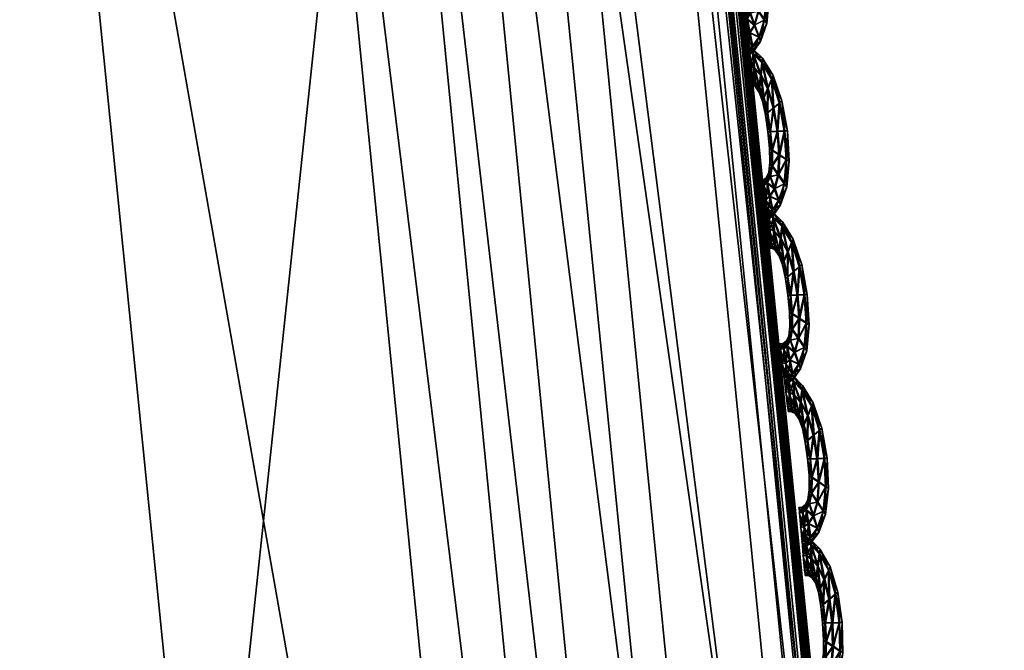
# Model space of a CAD drawing. Extents: x -7.4 to 7.4, y -11.5 to 9.8.
# Tile 386 of 469: x 7.078 to 7.428, y 1.822 to 2.046. Entities that reach past the tile are written whole.
import ezdxf

# ---------------------------------------------------------------- set-up
doc = ezdxf.new("R2010")
doc.units = 0
doc.header["$MEASUREMENT"] = 0
for name, color, linetype in [('A-FURN-3-ST', 150, 'Continuous'), ('A-FURN-3-ST-SEAM', 130, 'Continuous'), ('A-FURN-3-ST-SI', 160, 'Continuous')]:
    doc.layers.add(name, color=color, linetype=linetype)

msp = doc.modelspace()

# ---------------------------------------------------------------- meshes
at = {"layer": 'A-FURN-3-ST'}
mesh = msp.add_polyface(dxfattribs=at)
corners = [(6.79807, 4.56379, 17.6574), (7.0794, 3.58857, 17.67801), (7.07785, 3.58804, 17.67147), (7.28822, 2.48213, 17.70076), (7.2866, 2.48172, 17.69421), (7.08193, 3.58948, 17.68916), (7.29095, 2.48279, 17.71179), (6.8004, 4.56486, 17.66862), (7.41549, 1.23692, 17.70604), (7.29095, 2.48279, 17.68338), (7.28822, 2.48213, 17.68847), (7.41268, 1.23647, 17.71114), (7.33104, 1.22143, 17.75876), (7.20927, 2.45827, 17.73616), (7.18842, 2.45016, 17.75415), (6.9847, 3.54613, 17.73145), (6.95502, 3.52409, 17.82101), (7.15953, 2.43355, 17.84258), (7.00496, 3.55693, 17.71331), (7.24331, 2.4687, 17.73947), (7.03709, 3.57077, 17.71688), (6.72973, 4.52527, 17.69243), (6.75933, 4.54208, 17.69627), (7.06796, 3.58363, 17.71852), (7.27612, 2.47838, 17.74092), (7.36618, 1.22802, 17.76191), (7.40014, 1.23412, 17.7632), (6.79807, 4.56375, 17.64512), (7.0794, 3.58857, 17.66573), (7.08193, 3.58948, 17.66063), (6.79668, 4.56309, 17.65086), (7.4147, 1.23672, 17.75115), (7.29016, 2.4825, 17.72878), (7.41549, 1.23692, 17.73434), (7.08122, 3.58911, 17.70631), (6.78762, 4.55773, 17.69813), (6.79973, 4.56441, 17.68592), (7.41098, 1.23622, 17.71684), (7.41268, 1.23647, 17.72338), (6.86558, 3.4803, 18.00832), (7.07097, 2.40055, 18.02776)]
mesh.append_faces([[corners[k] for k in face] for face in [(0, 1, 2), (1, 3, 4), (4, 2, 1), (5, 6, 3), (3, 1, 5), (7, 5, 1), (8, 9, 10), (11, 10, 4), (12, 13, 14), (14, 15, 16), (16, 17, 14), (13, 18, 15), (15, 14, 13), (19, 20, 18), (18, 13, 19), (21, 18, 20), (22, 20, 23), (24, 23, 20), (20, 19, 24), (25, 19, 13), (26, 24, 19), (27, 28, 29), (28, 10, 9), (9, 29, 28), (2, 4, 10), (10, 28, 2), (30, 2, 28), (31, 32, 24), (33, 6, 32), (32, 34, 23), (23, 24, 32), (35, 23, 34), (36, 34, 5), (6, 5, 34), (34, 32, 6), (37, 4, 3), (38, 3, 6), (39, 40, 17), (17, 16, 39)]])
mesh = msp.add_polyface(dxfattribs=at)
corners = [(7.28822, 2.48213, 17.68847), (7.41268, 1.23647, 17.71114), (7.41549, 1.23692, 17.70604), (7.42329, -0.11335, 17.72247), (7.4261, -0.11318, 17.71734), (7.41098, 1.23622, 17.71684), (7.42159, -0.11343, 17.72818), (7.2866, 2.48172, 17.69421), (7.32012, -0.12072, 17.78766), (7.30979, 1.21632, 17.77656), (7.28138, 1.20586, 17.86388), (7.29174, -0.12455, 17.87437), (7.18842, 2.45016, 17.75415), (7.15953, 2.43355, 17.84258), (7.33104, 1.22143, 17.75876), (7.34141, -0.11883, 17.76993), (7.37663, -0.11644, 17.77306), (7.36618, 1.22802, 17.76191), (7.20927, 2.45827, 17.73616), (7.24331, 2.4687, 17.73947), (7.40014, 1.23412, 17.7632), (7.41066, -0.11417, 17.77427), (7.4253, -0.11322, 17.76233), (7.4147, 1.23672, 17.75115), (7.27612, 2.47838, 17.74092), (7.29016, 2.4825, 17.72878), (7.41549, 1.23692, 17.73434), (7.4261, -0.11318, 17.74563), (7.28822, 2.48213, 17.70076), (7.41268, 1.23647, 17.72338), (7.42329, -0.11335, 17.73472), (7.29095, 2.48279, 17.71179), (6.90353, 1.16466, 18.23564), (6.9137, -0.13967, 18.24374), (7.20377, -0.13218, 18.05602), (7.19337, 1.18501, 18.0467), (7.07097, 2.40055, 18.02776)]
mesh.append_faces([[corners[k] for k in face] for face in [(0, 1, 2), (1, 3, 4), (4, 2, 1), (5, 6, 3), (3, 1, 5), (7, 5, 1), (8, 9, 10), (10, 11, 8), (9, 12, 13), (13, 10, 9), (12, 9, 14), (15, 14, 9), (9, 8, 15), (16, 17, 14), (14, 15, 16), (18, 14, 17), (19, 17, 20), (21, 20, 17), (17, 16, 21), (22, 23, 20), (20, 21, 22), (24, 20, 23), (25, 23, 26), (27, 26, 23), (23, 22, 27), (28, 29, 5), (29, 30, 6), (6, 5, 29), (26, 27, 30), (30, 29, 26), (31, 26, 29), (32, 33, 34), (34, 35, 32), (32, 35, 36), (36, 35, 10), (10, 13, 36), (35, 34, 11), (11, 10, 35)]])
mesh = msp.add_polyface(dxfattribs=at)
corners = [(7.22977, 2.47974, 1.00292), (7.35379, 1.23499, 1.00342), (7.0974, 1.23355, 0.61819), (6.97746, 2.47748, 0.61819), (7.36432, -0.11388, 1.00364), (7.10761, -0.11441, 0.61819), (7.23187, -1.52018, 1.00345), (6.97947, -1.51977, 0.61819), (6.94358, -2.93336, 1.00296), (6.70064, -2.932, 0.61819), (6.49747, -4.30695, 1.00243), (6.26973, -4.302, 0.61819), (2.26399, -2.9313, 0.55836), (2.16775, -1.51952, 0.55836), (3.0253, -1.51952, 0.55836), (3.10702, -2.9313, 0.55836), (2.93167, -0.11466, 0.55836), (2.84505, 1.23285, 0.55836), (2.08805, -0.11466, 0.55836), (2.77575, 2.47636, 0.55836), (2.02663, 1.23285, 0.55836), (2.45224, -5.39073, 0.55836), (2.3693, -4.27613, 0.55836), (3.15503, -4.27547, 0.55836), (4.17159, -2.9313, 0.55836), (5.25451, -2.9313, 0.55836), (4.97271, -4.28639, 0.55836), (4.06343, -4.27934, 0.55836), (3.87811, -5.41615, 0.55836), (4.60186, -5.47272, 0.55836), (6.4913, -0.11462, 0.56582), (6.37871, -1.51956, 0.56582), (5.48815, -0.11466, 0.55836), (5.42456, -1.51952, 0.55836), (6.12967, -2.93138, 0.56582), (6.47938, 1.23293, 0.56582), (6.36909, 2.47649, 0.56582), (5.45958, 1.23285, 0.55836), (5.36104, 2.47636, 0.55836), (5.74344, -4.29463, 0.56582), (4.17689, -0.11466, 0.55836), (4.20372, -1.51956, 0.55836), (4.11143, 1.23285, 0.55836), (4.02429, 2.47636, 0.55836)]
mesh.append_faces([[corners[k] for k in face] for face in [(0, 1, 2), (2, 3, 0), (4, 5, 2), (2, 1, 4), (6, 7, 5), (5, 4, 6), (8, 9, 7), (7, 6, 8), (10, 11, 9), (9, 8, 10), (24, 25, 26), (26, 27, 24), (27, 26, 29), (30, 5, 7), (7, 31, 30), (32, 30, 31), (31, 33, 32), (33, 31, 34), (34, 25, 33), (31, 7, 9), (9, 34, 31), (3, 2, 35), (35, 36, 3), (36, 35, 37), (37, 38, 36), (35, 30, 32), (32, 37, 35), (2, 5, 30), (30, 35, 2), (34, 9, 11), (11, 39, 34), (25, 34, 39), (39, 26, 25), (40, 32, 33), (33, 41, 40), (41, 33, 25), (25, 24, 41), (38, 37, 42), (42, 43, 38), (37, 32, 40), (40, 42, 37)]])
mesh.append_faces([[corners[k] for k in face] for face in [(12, 13, 14), (14, 15, 12), (16, 14, 13), (17, 16, 18), (19, 17, 20), (21, 22, 23), (22, 12, 15), (15, 23, 22), (27, 23, 15), (14, 16, 40), (15, 14, 41), (17, 19, 43), (16, 17, 42)]], dxfattribs={"vtx0": -1, "vtx1": -1, "vtx2": -1})
mesh.append_faces([[corners[k] for k in face] for face in [(15, 24, 27), (23, 27, 28)]], dxfattribs={"vtx0": -1, "vtx2": -1})
mesh.append_faces([[corners[k] for k in face] for face in [(40, 41, 14), (41, 24, 15), (43, 42, 17), (42, 40, 16)]], dxfattribs={"vtx1": -1, "vtx2": -1})
at = {"layer": 'A-FURN-3-ST-SEAM'}
mesh = msp.add_polyface(dxfattribs=at)
corners = [(7.33789, 2.08294, 17.70544), (7.34066, 2.07449, 17.70566), (7.33848, 2.07263, 17.70696), (7.33991, 2.06436, 17.70711), (7.34157, 2.07523, 17.70228), (7.33646, 2.0796, 17.7068), (7.33741, 2.06423, 17.70585), (7.34248, 2.06448, 17.70585), (7.34351, 2.06456, 17.70251), (7.33852, 2.08421, 17.70205), (7.33445, 2.08866, 17.70528), (7.33642, 2.07074, 17.70574), (7.33801, 2.05772, 17.70597), (7.34054, 2.05603, 17.70726), (7.34267, 2.06452, 17.69912), (7.34085, 2.07453, 17.69893), (7.33393, 2.08434, 17.70665), (7.33512, 2.07626, 17.70559), (7.33654, 2.06423, 17.70247), (7.33575, 2.07008, 17.70235), (7.34311, 2.05439, 17.70604), (7.34418, 2.05381, 17.70269), (7.34335, 2.05446, 17.69931), (7.33809, 2.08298, 17.6987), (7.33476, 2.09031, 17.70186), (7.33136, 2.0918, 17.70513), (7.33468, 2.07503, 17.70228), (7.33717, 2.05834, 17.70258), (7.33809, 2.05212, 17.70604), (7.34023, 2.04894, 17.70737), (7.34082, 2.05611, 17.69802), (7.34018, 2.0644, 17.69787), (7.3388, 2.07268, 17.69767), (7.33155, 2.08693, 17.70657), (7.33349, 2.08001, 17.70551), (7.33342, 2.0784, 17.7022), (7.33662, 2.07078, 17.69897), (7.33761, 2.06427, 17.69912), (7.33532, 2.0763, 17.69885), (7.34244, 2.04578, 17.70616), (7.34339, 2.04462, 17.70285), (7.34264, 2.04585, 17.69942), (7.3405, 2.04903, 17.69809), (7.33674, 2.07964, 17.69752), (7.33468, 2.08871, 17.69855), (7.33136, 2.09365, 17.70174), (7.32934, 2.09295, 17.70509), (7.33369, 2.08005, 17.69878), (7.33824, 2.05776, 17.69923), (7.33733, 2.05335, 17.70266), (7.33737, 2.04829, 17.70608), (7.33888, 2.04404, 17.70745), (7.33828, 2.0522, 17.69931), (7.32922, 2.09488, 17.70167), (7.3299, 2.08788, 17.7065), (7.33187, 2.08207, 17.70544), (7.33207, 2.08026, 17.70212), (7.33207, 2.08212, 17.6987), (7.33425, 2.08438, 17.69741), (7.34046, 2.0398, 17.70623), (7.34113, 2.03823, 17.70292), (7.34066, 2.03988, 17.6995), (7.33915, 2.04413, 17.69817), (7.33761, 2.04833, 17.69935), (7.33155, 2.09184, 17.6984), (7.32958, 2.09299, 17.69836), (7.32795, 2.09501, 17.70167), (7.32808, 2.09307, 17.70509), (7.33187, 2.08698, 17.6973), (7.3369, 2.04989, 17.70269), (7.3363, 2.0461, 17.70612), (7.33717, 2.04124, 17.70745), (7.32827, 2.09307, 17.69836), (7.32867, 2.08796, 17.7065), (7.33052, 2.08282, 17.70539), (7.33085, 2.08092, 17.70209), (7.33073, 2.08285, 17.69866), (7.33813, 2.03642, 17.70627), (7.3386, 2.03465, 17.70296), (7.33836, 2.03646, 17.69954), (7.33745, 2.04133, 17.69821), (7.3365, 2.04614, 17.69939), (7.33603, 2.04795, 17.70273), (7.33017, 2.08792, 17.69726), (7.32895, 2.088, 17.69726), (7.33512, 2.04524, 17.70612), (7.33575, 2.04013, 17.70749), (7.32934, 2.08285, 17.70539), (7.32966, 2.08096, 17.70209), (7.32954, 2.0829, 17.69866), (7.33496, 2.04717, 17.70273), (7.33646, 2.0351, 17.70631), (7.33682, 2.03321, 17.70296), (7.33666, 2.03515, 17.69954), (7.33603, 2.04021, 17.69821), (7.33532, 2.04528, 17.69939), (7.33381, 2.04701, 17.70273), (7.33397, 2.04507, 17.70612), (7.33456, 2.03996, 17.70745), (7.33417, 2.04511, 17.69939), (7.3352, 2.03486, 17.70627), (7.33555, 2.03296, 17.70296), (7.33543, 2.03493, 17.69954), (7.33484, 2.04004, 17.69821)]
mesh.append_faces([[corners[k] for k in face] for face in [(2, 1, 0), (1, 2, 3), (0, 1, 4), (0, 5, 2), (6, 3, 2), (3, 7, 1), (8, 4, 1), (4, 9, 0), (5, 0, 10), (11, 2, 5), (3, 6, 12), (2, 11, 6), (7, 3, 13), (1, 7, 8), (4, 8, 14), (9, 4, 15), (10, 0, 9), (10, 16, 5), (5, 17, 11), (12, 6, 18), (12, 13, 3), (6, 11, 19), (13, 20, 7), (21, 8, 7), (22, 14, 8), (14, 15, 4), (15, 23, 9), (9, 24, 10), (16, 10, 25), (17, 5, 16), (11, 17, 26), (19, 18, 6), (18, 27, 12), (13, 12, 28), (26, 19, 11), (20, 13, 29), (7, 20, 21), (8, 21, 22), (14, 22, 30), (15, 14, 31), (23, 15, 32), (24, 9, 23), (25, 10, 24), (25, 33, 16), (16, 34, 17), (35, 26, 17), (18, 19, 36), (27, 18, 37), (28, 12, 27), (28, 29, 13), (19, 26, 38), (29, 39, 20), (40, 21, 20), (41, 22, 21), (42, 30, 22), (30, 31, 14), (31, 32, 15), (32, 43, 23), (23, 44, 24), (24, 45, 25), (33, 25, 46), (34, 16, 33), (17, 34, 35), (26, 35, 47), (38, 36, 19), (36, 37, 18), (37, 48, 27), (27, 49, 28), (29, 28, 50), (47, 38, 26), (39, 29, 51), (20, 39, 40), (21, 40, 41), (22, 41, 42), (30, 42, 52), (31, 30, 48), (32, 31, 37), (43, 32, 36), (44, 23, 43), (45, 24, 44), (25, 45, 53), (53, 46, 25), (46, 54, 33), (33, 55, 34), (56, 35, 34), (57, 47, 35), (36, 38, 43), (37, 36, 32), (48, 37, 31), (49, 27, 48), (50, 28, 49), (50, 51, 29), (38, 47, 58), (51, 59, 39), (60, 40, 39), (61, 41, 40), (62, 42, 41), (63, 52, 42), (52, 48, 30), (43, 58, 44), (44, 64, 45), (65, 53, 45), (46, 53, 66), (54, 46, 67), (55, 33, 54), (34, 55, 56), (35, 56, 57), (47, 57, 68), (58, 43, 38), (48, 52, 49), (49, 69, 50), (51, 50, 70), (68, 58, 47), (59, 51, 71), (39, 59, 60), (40, 60, 61), (41, 61, 62), (42, 62, 63), (52, 63, 69), (64, 44, 58), (45, 64, 65), (53, 65, 72), (72, 66, 53), (66, 67, 46), (67, 73, 54), (54, 74, 55), (56, 55, 74), (57, 56, 75), (68, 57, 76), (69, 49, 52), (70, 50, 69), (70, 71, 51), (58, 68, 64), (71, 77, 59), (78, 60, 59), (79, 61, 60), (80, 62, 61), (81, 63, 62), (82, 69, 63), (83, 65, 64), (84, 72, 65), (74, 54, 73), (74, 75, 56), (75, 76, 57), (76, 83, 68), (69, 82, 70), (71, 70, 85), (64, 68, 83), (77, 71, 86), (59, 77, 78), (60, 78, 79), (61, 79, 80), (62, 80, 81), (63, 81, 82), (65, 83, 84), (73, 87, 74), (75, 74, 87), (76, 75, 88), (83, 76, 89), (70, 82, 90), (90, 85, 70), (85, 86, 71), (86, 91, 77), (78, 77, 91), (79, 78, 92), (80, 79, 93), (81, 80, 94), (82, 81, 95), (89, 84, 83), (87, 88, 75), (88, 89, 76), (95, 90, 82), (85, 90, 96), (86, 85, 97), (91, 86, 98), (91, 92, 78), (92, 93, 79), (93, 94, 80), (94, 95, 81), (90, 95, 99), (99, 96, 90), (96, 97, 85), (97, 98, 86), (98, 100, 91), (92, 91, 100), (93, 92, 101), (94, 93, 102), (95, 94, 103), (103, 99, 95), (100, 101, 92), (101, 102, 93), (102, 103, 94)]])
mesh = msp.add_polyface(dxfattribs=at)
corners = [(7.34497, 2.02492, 17.70657), (7.34774, 2.01648, 17.7068), (7.3456, 2.01463, 17.7081), (7.34699, 2.00634, 17.70825), (7.34865, 2.01722, 17.70342), (7.34355, 2.02159, 17.70794), (7.3445, 2.00622, 17.70699), (7.34956, 2.00647, 17.70699), (7.35063, 2.00651, 17.70364), (7.3456, 2.0262, 17.70319), (7.34157, 2.03065, 17.70642), (7.34351, 2.01277, 17.70684), (7.34513, 1.99971, 17.70711), (7.34762, 1.99802, 17.7084), (7.34976, 2.00651, 17.70026), (7.34798, 2.01652, 17.70007), (7.34105, 2.02633, 17.70779), (7.3422, 2.0183, 17.70673), (7.34367, 2.00622, 17.70361), (7.34283, 2.01207, 17.70349), (7.35024, 1.99637, 17.70718), (7.3513, 1.9958, 17.70384), (7.35043, 1.99645, 17.70045), (7.34521, 2.02497, 17.69984), (7.34185, 2.0323, 17.703), (7.33844, 2.03382, 17.70627), (7.3418, 2.01705, 17.70342), (7.34426, 2.00037, 17.70372), (7.34517, 1.99415, 17.70718), (7.34731, 1.99094, 17.70851), (7.34794, 1.9981, 17.69916), (7.34727, 2.00643, 17.69901), (7.34588, 2.01467, 17.69882), (7.33868, 2.02892, 17.70768), (7.34058, 2.022, 17.70665), (7.3405, 2.02044, 17.70334), (7.34375, 2.01281, 17.70011), (7.34469, 2.0063, 17.70026), (7.3424, 2.01833, 17.69999), (7.34956, 1.98776, 17.7073), (7.35047, 1.98661, 17.70399), (7.34976, 1.98784, 17.70057), (7.34762, 1.99102, 17.69923), (7.34386, 2.02167, 17.69866), (7.34177, 2.0307, 17.69969), (7.33844, 2.03564, 17.70285), (7.33646, 2.03498, 17.70623), (7.34082, 2.02205, 17.69992), (7.34533, 1.99975, 17.70037), (7.34446, 1.99534, 17.7038), (7.3445, 1.99028, 17.70722), (7.34596, 1.98603, 17.70859), (7.34537, 1.99419, 17.70045), (7.33635, 2.03688, 17.70281), (7.33698, 2.02991, 17.70764), (7.33896, 2.0241, 17.70657), (7.3392, 2.02229, 17.70327), (7.3392, 2.0241, 17.69984), (7.34133, 2.02637, 17.69855), (7.34755, 1.98183, 17.70737), (7.34822, 1.98027, 17.70406), (7.34778, 1.98187, 17.70064), (7.34628, 1.98612, 17.69931), (7.34469, 1.99036, 17.70049), (7.33864, 2.03382, 17.69954), (7.33666, 2.03502, 17.6995), (7.33504, 2.03704, 17.70277), (7.33516, 2.0351, 17.70623), (7.33896, 2.029, 17.69844), (7.34402, 1.99192, 17.70384), (7.34339, 1.98809, 17.70726), (7.34426, 1.98327, 17.70859), (7.3354, 2.0351, 17.6995), (7.33575, 2.03, 17.70764), (7.33761, 2.02484, 17.70654), (7.33793, 2.02295, 17.70323), (7.33781, 2.02489, 17.69981), (7.34525, 1.97845, 17.70741), (7.34568, 1.97664, 17.7041), (7.34545, 1.97849, 17.70068), (7.34458, 1.98335, 17.69935), (7.34359, 1.98817, 17.70053), (7.34315, 1.98994, 17.70387), (7.33729, 2.02995, 17.6984), (7.33603, 2.03004, 17.6984), (7.3422, 1.98727, 17.70726), (7.34283, 1.98216, 17.70859), (7.33642, 2.02489, 17.70654), (7.33674, 2.02299, 17.70323), (7.33662, 2.02492, 17.69981), (7.34208, 1.98921, 17.70387), (7.34355, 1.97713, 17.70741), (7.3439, 1.97524, 17.7041), (7.34375, 1.97717, 17.70068), (7.34311, 1.98224, 17.69935), (7.34244, 1.98731, 17.70053), (7.34094, 1.98904, 17.70387), (7.34105, 1.9871, 17.70726), (7.34165, 1.98199, 17.70859), (7.34125, 1.98714, 17.70053), (7.34232, 1.97688, 17.70741), (7.34264, 1.97499, 17.7041), (7.34252, 1.97693, 17.70068), (7.34192, 1.98208, 17.69935)]
mesh.append_faces([[corners[k] for k in face] for face in [(2, 1, 0), (1, 2, 3), (0, 1, 4), (0, 5, 2), (6, 3, 2), (3, 7, 1), (8, 4, 1), (4, 9, 0), (5, 0, 10), (11, 2, 5), (3, 6, 12), (2, 11, 6), (7, 3, 13), (1, 7, 8), (4, 8, 14), (9, 4, 15), (10, 0, 9), (10, 16, 5), (5, 17, 11), (12, 6, 18), (12, 13, 3), (6, 11, 19), (13, 20, 7), (21, 8, 7), (22, 14, 8), (14, 15, 4), (15, 23, 9), (9, 24, 10), (16, 10, 25), (17, 5, 16), (11, 17, 26), (19, 18, 6), (18, 27, 12), (13, 12, 28), (26, 19, 11), (20, 13, 29), (7, 20, 21), (8, 21, 22), (14, 22, 30), (15, 14, 31), (23, 15, 32), (24, 9, 23), (25, 10, 24), (25, 33, 16), (16, 34, 17), (35, 26, 17), (18, 19, 36), (27, 18, 37), (28, 12, 27), (28, 29, 13), (19, 26, 38), (29, 39, 20), (40, 21, 20), (41, 22, 21), (42, 30, 22), (30, 31, 14), (31, 32, 15), (32, 43, 23), (23, 44, 24), (24, 45, 25), (33, 25, 46), (34, 16, 33), (17, 34, 35), (26, 35, 47), (38, 36, 19), (36, 37, 18), (37, 48, 27), (27, 49, 28), (29, 28, 50), (47, 38, 26), (39, 29, 51), (20, 39, 40), (21, 40, 41), (22, 41, 42), (30, 42, 52), (31, 30, 48), (32, 31, 37), (43, 32, 36), (44, 23, 43), (45, 24, 44), (25, 45, 53), (53, 46, 25), (46, 54, 33), (33, 55, 34), (56, 35, 34), (57, 47, 35), (36, 38, 43), (37, 36, 32), (48, 37, 31), (49, 27, 48), (50, 28, 49), (50, 51, 29), (38, 47, 58), (51, 59, 39), (60, 40, 39), (61, 41, 40), (62, 42, 41), (63, 52, 42), (52, 48, 30), (43, 58, 44), (44, 64, 45), (65, 53, 45), (46, 53, 66), (54, 46, 67), (55, 33, 54), (34, 55, 56), (35, 56, 57), (47, 57, 68), (58, 43, 38), (48, 52, 49), (49, 69, 50), (51, 50, 70), (68, 58, 47), (59, 51, 71), (39, 59, 60), (40, 60, 61), (41, 61, 62), (42, 62, 63), (52, 63, 69), (64, 44, 58), (45, 64, 65), (53, 65, 72), (72, 66, 53), (66, 67, 46), (67, 73, 54), (54, 74, 55), (56, 55, 74), (57, 56, 75), (68, 57, 76), (69, 49, 52), (70, 50, 69), (70, 71, 51), (58, 68, 64), (71, 77, 59), (78, 60, 59), (79, 61, 60), (80, 62, 61), (81, 63, 62), (82, 69, 63), (83, 65, 64), (84, 72, 65), (74, 54, 73), (74, 75, 56), (75, 76, 57), (76, 83, 68), (69, 82, 70), (71, 70, 85), (64, 68, 83), (77, 71, 86), (59, 77, 78), (60, 78, 79), (61, 79, 80), (62, 80, 81), (63, 81, 82), (65, 83, 84), (73, 87, 74), (75, 74, 87), (76, 75, 88), (83, 76, 89), (70, 82, 90), (90, 85, 70), (85, 86, 71), (86, 91, 77), (78, 77, 91), (79, 78, 92), (80, 79, 93), (81, 80, 94), (82, 81, 95), (89, 84, 83), (87, 88, 75), (88, 89, 76), (95, 90, 82), (85, 90, 96), (86, 85, 97), (91, 86, 98), (91, 92, 78), (92, 93, 79), (93, 94, 80), (94, 95, 81), (90, 95, 99), (99, 96, 90), (96, 97, 85), (97, 98, 86), (98, 100, 91), (92, 91, 100), (93, 92, 101), (94, 93, 102), (95, 94, 103), (103, 99, 95), (100, 101, 92), (101, 102, 93), (102, 103, 94)]])
mesh = msp.add_polyface(dxfattribs=at)
corners = [(7.35209, 1.96696, 17.70771), (7.35487, 1.95847, 17.70794), (7.35269, 1.95662, 17.70924), (7.35407, 1.94833, 17.70939), (7.35577, 1.95917, 17.70456), (7.35067, 1.96362, 17.70905), (7.35158, 1.94825, 17.70813), (7.35665, 1.94846, 17.70813), (7.35772, 1.9485, 17.70479), (7.35273, 1.96819, 17.70433), (7.34865, 1.97268, 17.70756), (7.35063, 1.95476, 17.70798), (7.35222, 1.9417, 17.70821), (7.35474, 1.94005, 17.70954), (7.35688, 1.9485, 17.7014), (7.35506, 1.95851, 17.70121), (7.34814, 1.96836, 17.70893), (7.34929, 1.96028, 17.70787), (7.35075, 1.94825, 17.70475), (7.34992, 1.9541, 17.70463), (7.35732, 1.93836, 17.70832), (7.35839, 1.93779, 17.70498), (7.35752, 1.93845, 17.70159), (7.35229, 1.96696, 17.70098), (7.34893, 1.97429, 17.70414), (7.34552, 1.97581, 17.70741), (7.34889, 1.95905, 17.70456), (7.35138, 1.94236, 17.70486), (7.35225, 1.93614, 17.70832), (7.35443, 1.93296, 17.70966), (7.35502, 1.94009, 17.7003), (7.35439, 1.94842, 17.70015), (7.353, 1.95666, 17.69996), (7.34576, 1.97095, 17.70882), (7.3477, 1.96403, 17.70779), (7.34762, 1.96242, 17.70444), (7.35083, 1.95481, 17.70125), (7.35182, 1.94829, 17.7014), (7.34952, 1.96032, 17.70114), (7.35665, 1.92975, 17.70844), (7.35756, 1.9286, 17.70509), (7.35684, 1.92983, 17.70171), (7.35471, 1.93301, 17.70037), (7.35095, 1.96366, 17.69981), (7.34889, 1.97272, 17.70083), (7.34552, 1.97767, 17.70399), (7.34355, 1.97701, 17.70737), (7.3479, 1.96407, 17.70106), (7.35241, 1.94178, 17.70148), (7.35154, 1.93737, 17.70494), (7.35158, 1.9323, 17.70836), (7.35308, 1.92807, 17.70969), (7.35249, 1.93622, 17.70159), (7.34343, 1.9789, 17.70395), (7.34406, 1.97194, 17.70878), (7.34608, 1.96609, 17.70771), (7.34628, 1.96428, 17.70441), (7.34628, 1.96613, 17.70098), (7.34842, 1.9684, 17.69965), (7.35463, 1.92382, 17.70851), (7.35534, 1.92225, 17.7052), (7.35487, 1.92386, 17.70178), (7.35336, 1.92815, 17.70045), (7.35178, 1.93235, 17.70163), (7.34576, 1.97586, 17.70068), (7.34375, 1.97701, 17.70064), (7.34212, 1.97907, 17.70391), (7.34224, 1.97713, 17.70734), (7.34604, 1.97099, 17.69958), (7.35111, 1.93391, 17.70498), (7.35047, 1.93012, 17.7084), (7.35134, 1.92526, 17.70973), (7.34248, 1.97713, 17.7006), (7.34283, 1.97202, 17.70878), (7.34469, 1.96687, 17.70768), (7.34501, 1.96498, 17.70437), (7.34493, 1.96687, 17.70095), (7.35233, 1.92044, 17.70855), (7.35277, 1.91867, 17.7052), (7.35253, 1.92052, 17.70182), (7.35166, 1.92535, 17.70049), (7.35067, 1.93021, 17.70167), (7.35024, 1.93198, 17.70502), (7.34438, 1.97198, 17.69954), (7.34315, 1.97207, 17.6995), (7.34933, 1.9293, 17.7084), (7.34992, 1.92419, 17.70973), (7.34351, 1.96691, 17.70768), (7.34386, 1.96502, 17.70437), (7.3437, 1.96696, 17.70095), (7.34917, 1.93119, 17.70502), (7.35063, 1.91912, 17.70855), (7.35099, 1.91727, 17.70524), (7.35083, 1.9192, 17.70182), (7.35024, 1.92427, 17.70049), (7.34952, 1.92934, 17.70167), (7.34802, 1.93107, 17.70498), (7.34814, 1.92913, 17.7084), (7.34873, 1.92403, 17.70973), (7.34837, 1.92917, 17.70167), (7.3494, 1.91892, 17.70855), (7.34972, 1.91702, 17.7052), (7.3496, 1.91895, 17.70182), (7.34901, 1.92411, 17.70049)]
mesh.append_faces([[corners[k] for k in face] for face in [(2, 1, 0), (1, 2, 3), (0, 1, 4), (0, 5, 2), (6, 3, 2), (3, 7, 1), (8, 4, 1), (4, 9, 0), (5, 0, 10), (11, 2, 5), (3, 6, 12), (2, 11, 6), (7, 3, 13), (1, 7, 8), (4, 8, 14), (9, 4, 15), (10, 0, 9), (10, 16, 5), (5, 17, 11), (12, 6, 18), (12, 13, 3), (6, 11, 19), (13, 20, 7), (21, 8, 7), (22, 14, 8), (14, 15, 4), (15, 23, 9), (9, 24, 10), (16, 10, 25), (17, 5, 16), (11, 17, 26), (19, 18, 6), (18, 27, 12), (13, 12, 28), (26, 19, 11), (20, 13, 29), (7, 20, 21), (8, 21, 22), (14, 22, 30), (15, 14, 31), (23, 15, 32), (24, 9, 23), (25, 10, 24), (25, 33, 16), (16, 34, 17), (35, 26, 17), (18, 19, 36), (27, 18, 37), (28, 12, 27), (28, 29, 13), (19, 26, 38), (29, 39, 20), (40, 21, 20), (41, 22, 21), (42, 30, 22), (30, 31, 14), (31, 32, 15), (32, 43, 23), (23, 44, 24), (24, 45, 25), (33, 25, 46), (34, 16, 33), (17, 34, 35), (26, 35, 47), (38, 36, 19), (36, 37, 18), (37, 48, 27), (27, 49, 28), (29, 28, 50), (47, 38, 26), (39, 29, 51), (20, 39, 40), (21, 40, 41), (22, 41, 42), (30, 42, 52), (31, 30, 48), (32, 31, 37), (43, 32, 36), (44, 23, 43), (45, 24, 44), (25, 45, 53), (53, 46, 25), (46, 54, 33), (33, 55, 34), (56, 35, 34), (57, 47, 35), (36, 38, 43), (37, 36, 32), (48, 37, 31), (49, 27, 48), (50, 28, 49), (50, 51, 29), (38, 47, 58), (51, 59, 39), (60, 40, 39), (61, 41, 40), (62, 42, 41), (63, 52, 42), (52, 48, 30), (43, 58, 44), (44, 64, 45), (65, 53, 45), (46, 53, 66), (54, 46, 67), (55, 33, 54), (34, 55, 56), (35, 56, 57), (47, 57, 68), (58, 43, 38), (48, 52, 49), (49, 69, 50), (51, 50, 70), (68, 58, 47), (59, 51, 71), (39, 59, 60), (40, 60, 61), (41, 61, 62), (42, 62, 63), (52, 63, 69), (64, 44, 58), (45, 64, 65), (53, 65, 72), (72, 66, 53), (66, 67, 46), (67, 73, 54), (54, 74, 55), (56, 55, 74), (57, 56, 75), (68, 57, 76), (69, 49, 52), (70, 50, 69), (70, 71, 51), (58, 68, 64), (71, 77, 59), (78, 60, 59), (79, 61, 60), (80, 62, 61), (81, 63, 62), (82, 69, 63), (83, 65, 64), (84, 72, 65), (74, 54, 73), (74, 75, 56), (75, 76, 57), (76, 83, 68), (69, 82, 70), (71, 70, 85), (64, 68, 83), (77, 71, 86), (59, 77, 78), (60, 78, 79), (61, 79, 80), (62, 80, 81), (63, 81, 82), (65, 83, 84), (73, 87, 74), (75, 74, 87), (76, 75, 88), (83, 76, 89), (70, 82, 90), (90, 85, 70), (85, 86, 71), (86, 91, 77), (78, 77, 91), (79, 78, 92), (80, 79, 93), (81, 80, 94), (82, 81, 95), (89, 84, 83), (87, 88, 75), (88, 89, 76), (95, 90, 82), (85, 90, 96), (86, 85, 97), (91, 86, 98), (91, 92, 78), (92, 93, 79), (93, 94, 80), (94, 95, 81), (90, 95, 99), (99, 96, 90), (96, 97, 85), (97, 98, 86), (98, 100, 91), (92, 91, 100), (93, 92, 101), (94, 93, 102), (95, 94, 103), (103, 99, 95), (100, 101, 92), (101, 102, 93), (102, 103, 94)]])
mesh = msp.add_polyface(dxfattribs=at)
corners = [(7.35918, 1.90895, 17.70886), (7.36195, 1.90046, 17.70908), (7.35977, 1.8986, 17.71038), (7.36112, 1.89032, 17.71053), (7.36286, 1.90116, 17.7057), (7.35775, 1.90561, 17.71019), (7.35867, 1.89024, 17.70924), (7.36369, 1.8904, 17.70928), (7.36472, 1.89049, 17.70593), (7.35981, 1.91018, 17.70547), (7.35574, 1.91467, 17.70866), (7.35772, 1.89675, 17.70912), (7.35918, 1.88369, 17.70935), (7.36163, 1.882, 17.71068), (7.36389, 1.89045, 17.70254), (7.36214, 1.9005, 17.70235), (7.35522, 1.91035, 17.71007), (7.35641, 1.90227, 17.70901), (7.35779, 1.89024, 17.70589), (7.357, 1.89609, 17.70578), (7.36416, 1.88031, 17.70943), (7.36523, 1.87973, 17.70608), (7.3644, 1.88039, 17.70269), (7.35938, 1.90899, 17.70212), (7.35605, 1.91632, 17.70528), (7.35265, 1.91785, 17.70855), (7.35597, 1.90108, 17.70566), (7.35835, 1.88435, 17.70597), (7.3591, 1.87813, 17.70943), (7.36116, 1.87491, 17.71076), (7.36195, 1.88209, 17.7014), (7.36143, 1.8904, 17.70129), (7.36009, 1.89864, 17.7011), (7.35285, 1.91299, 17.70996), (7.35479, 1.90606, 17.70893), (7.35471, 1.90446, 17.70559), (7.35791, 1.89683, 17.70239), (7.35886, 1.89028, 17.70251), (7.35661, 1.90232, 17.70228), (7.36329, 1.8717, 17.70958), (7.3642, 1.87055, 17.70623), (7.36349, 1.87178, 17.70281), (7.36147, 1.875, 17.70152), (7.35803, 1.90565, 17.70095), (7.35597, 1.91472, 17.70193), (7.35265, 1.9197, 17.70513), (7.35063, 1.91904, 17.70851), (7.35498, 1.9061, 17.7022), (7.35938, 1.88377, 17.70262), (7.35843, 1.87936, 17.70604), (7.35835, 1.8743, 17.7095), (7.35969, 1.87001, 17.71084), (7.35934, 1.87817, 17.70269), (7.35051, 1.92093, 17.70509), (7.35119, 1.91393, 17.70992), (7.35316, 1.90812, 17.70886), (7.35336, 1.90631, 17.70555), (7.35336, 1.90816, 17.70212), (7.35554, 1.91039, 17.70079), (7.36116, 1.86577, 17.70962), (7.36179, 1.8642, 17.70627), (7.36136, 1.86581, 17.70289), (7.36001, 1.87009, 17.70155), (7.35854, 1.87434, 17.70277), (7.35285, 1.91788, 17.70182), (7.35083, 1.91904, 17.70178), (7.34921, 1.9211, 17.70505), (7.34936, 1.91917, 17.70848), (7.35316, 1.91302, 17.70072), (7.35791, 1.8759, 17.70608), (7.35716, 1.87211, 17.7095), (7.35791, 1.86725, 17.71084), (7.34956, 1.91917, 17.70174), (7.34996, 1.91405, 17.70992), (7.35178, 1.90886, 17.70882), (7.35214, 1.90701, 17.70551), (7.35202, 1.90891, 17.70209), (7.35874, 1.86239, 17.70966), (7.35914, 1.86062, 17.70631), (7.35894, 1.86247, 17.70292), (7.35823, 1.86733, 17.70159), (7.3574, 1.87216, 17.70277), (7.357, 1.87396, 17.70612), (7.35146, 1.91397, 17.70068), (7.35024, 1.91409, 17.70064), (7.35597, 1.87125, 17.7095), (7.35645, 1.86618, 17.71084), (7.35059, 1.90895, 17.70882), (7.35095, 1.90705, 17.70551), (7.35083, 1.90899, 17.70209), (7.35589, 1.87318, 17.70612), (7.357, 1.86107, 17.70966), (7.35732, 1.85921, 17.70631), (7.35724, 1.86115, 17.70292), (7.35676, 1.86626, 17.70159), (7.35621, 1.87133, 17.70277), (7.35474, 1.87306, 17.70612), (7.35482, 1.87112, 17.7095), (7.35526, 1.86598, 17.71084), (7.35502, 1.87116, 17.70277), (7.35577, 1.86086, 17.70966), (7.35605, 1.85897, 17.70631), (7.35597, 1.86095, 17.70292), (7.35554, 1.86605, 17.70159)]
mesh.append_faces([[corners[k] for k in face] for face in [(2, 1, 0), (1, 2, 3), (0, 1, 4), (0, 5, 2), (6, 3, 2), (3, 7, 1), (8, 4, 1), (4, 9, 0), (5, 0, 10), (11, 2, 5), (3, 6, 12), (2, 11, 6), (7, 3, 13), (1, 7, 8), (4, 8, 14), (9, 4, 15), (10, 0, 9), (10, 16, 5), (5, 17, 11), (12, 6, 18), (12, 13, 3), (6, 11, 19), (13, 20, 7), (21, 8, 7), (22, 14, 8), (14, 15, 4), (15, 23, 9), (9, 24, 10), (16, 10, 25), (17, 5, 16), (11, 17, 26), (19, 18, 6), (18, 27, 12), (13, 12, 28), (26, 19, 11), (20, 13, 29), (7, 20, 21), (8, 21, 22), (14, 22, 30), (15, 14, 31), (23, 15, 32), (24, 9, 23), (25, 10, 24), (25, 33, 16), (16, 34, 17), (35, 26, 17), (18, 19, 36), (27, 18, 37), (28, 12, 27), (28, 29, 13), (19, 26, 38), (29, 39, 20), (40, 21, 20), (41, 22, 21), (42, 30, 22), (30, 31, 14), (31, 32, 15), (32, 43, 23), (23, 44, 24), (24, 45, 25), (33, 25, 46), (34, 16, 33), (17, 34, 35), (26, 35, 47), (38, 36, 19), (36, 37, 18), (37, 48, 27), (27, 49, 28), (29, 28, 50), (47, 38, 26), (39, 29, 51), (20, 39, 40), (21, 40, 41), (22, 41, 42), (30, 42, 52), (31, 30, 48), (32, 31, 37), (43, 32, 36), (44, 23, 43), (45, 24, 44), (25, 45, 53), (53, 46, 25), (46, 54, 33), (33, 55, 34), (56, 35, 34), (57, 47, 35), (36, 38, 43), (37, 36, 32), (48, 37, 31), (49, 27, 48), (50, 28, 49), (50, 51, 29), (38, 47, 58), (51, 59, 39), (60, 40, 39), (61, 41, 40), (62, 42, 41), (63, 52, 42), (52, 48, 30), (43, 58, 44), (44, 64, 45), (65, 53, 45), (46, 53, 66), (54, 46, 67), (55, 33, 54), (34, 55, 56), (35, 56, 57), (47, 57, 68), (58, 43, 38), (48, 52, 49), (49, 69, 50), (51, 50, 70), (68, 58, 47), (59, 51, 71), (39, 59, 60), (40, 60, 61), (41, 61, 62), (42, 62, 63), (52, 63, 69), (64, 44, 58), (45, 64, 65), (53, 65, 72), (72, 66, 53), (66, 67, 46), (67, 73, 54), (54, 74, 55), (56, 55, 74), (57, 56, 75), (68, 57, 76), (69, 49, 52), (70, 50, 69), (70, 71, 51), (58, 68, 64), (71, 77, 59), (78, 60, 59), (79, 61, 60), (80, 62, 61), (81, 63, 62), (82, 69, 63), (83, 65, 64), (84, 72, 65), (74, 54, 73), (74, 75, 56), (75, 76, 57), (76, 83, 68), (69, 82, 70), (71, 70, 85), (64, 68, 83), (77, 71, 86), (59, 77, 78), (60, 78, 79), (61, 79, 80), (62, 80, 81), (63, 81, 82), (65, 83, 84), (73, 87, 74), (75, 74, 87), (76, 75, 88), (83, 76, 89), (70, 82, 90), (90, 85, 70), (85, 86, 71), (86, 91, 77), (78, 77, 91), (79, 78, 92), (80, 79, 93), (81, 80, 94), (82, 81, 95), (89, 84, 83), (87, 88, 75), (88, 89, 76), (95, 90, 82), (85, 90, 96), (86, 85, 97), (91, 86, 98), (91, 92, 78), (92, 93, 79), (93, 94, 80), (94, 95, 81), (90, 95, 99), (99, 96, 90), (96, 97, 85), (97, 98, 86), (98, 100, 91), (92, 91, 100), (93, 92, 101), (94, 93, 102), (95, 94, 103), (103, 99, 95), (100, 101, 92), (101, 102, 93), (102, 103, 94)]])
mesh = msp.add_polyface(dxfattribs=at)
corners = [(7.36519, 1.85081, 17.70992), (7.36761, 1.84228, 17.71011), (7.36539, 1.84043, 17.71141), (7.36642, 1.83211, 17.71156), (7.36852, 1.84298, 17.70673), (7.36361, 1.84748, 17.71125), (7.36393, 1.83206, 17.71026), (7.36899, 1.83219, 17.7103), (7.37006, 1.83227, 17.70696), (7.36586, 1.85209, 17.70654), (7.36195, 1.85658, 17.70977), (7.36325, 1.83862, 17.71019), (7.36428, 1.82547, 17.71038), (7.3667, 1.82378, 17.71167), (7.36919, 1.83227, 17.70357), (7.36785, 1.84232, 17.70338), (7.36132, 1.85225, 17.71114), (7.36214, 1.84414, 17.71007), (7.36309, 1.83206, 17.70692), (7.36254, 1.83796, 17.7068), (7.36923, 1.82209, 17.71045), (7.37026, 1.82148, 17.70711), (7.36943, 1.82213, 17.70372), (7.36539, 1.85085, 17.70319), (7.36231, 1.85823, 17.70635), (7.35894, 1.85979, 17.70966), (7.36171, 1.84295, 17.70673), (7.36345, 1.82617, 17.70699), (7.36409, 1.81991, 17.71045), (7.3661, 1.81666, 17.71179), (7.36702, 1.82387, 17.70243), (7.36674, 1.83219, 17.70232), (7.36567, 1.84052, 17.70216), (7.35902, 1.85489, 17.71106), (7.36072, 1.84793, 17.71), (7.3606, 1.84632, 17.70665), (7.36345, 1.83866, 17.70346), (7.36416, 1.83211, 17.70353), (7.36239, 1.84418, 17.70334), (7.36816, 1.81344, 17.71057), (7.36903, 1.81229, 17.70722), (7.3684, 1.81352, 17.70384), (7.36638, 1.81674, 17.70251), (7.36393, 1.84752, 17.70201), (7.36219, 1.85662, 17.70304), (7.35902, 1.8616, 17.70623), (7.357, 1.86099, 17.70958), (7.36092, 1.84797, 17.70327), (7.36448, 1.82555, 17.70364), (7.36342, 1.82115, 17.70707), (7.36325, 1.81604, 17.71049), (7.36456, 1.81175, 17.71182), (7.36428, 1.81995, 17.70372), (7.35696, 1.86288, 17.70619), (7.3574, 1.85588, 17.71103), (7.35918, 1.85003, 17.70992), (7.35934, 1.84822, 17.70661), (7.35938, 1.85007, 17.70319), (7.36159, 1.85229, 17.7019), (7.36594, 1.80751, 17.71061), (7.36654, 1.80594, 17.7073), (7.36615, 1.80755, 17.70387), (7.36484, 1.81184, 17.70258), (7.36345, 1.81612, 17.70376), (7.35918, 1.85979, 17.70292), (7.35724, 1.86099, 17.70285), (7.35566, 1.86305, 17.70616), (7.35574, 1.86111, 17.70958), (7.35934, 1.85493, 17.70178), (7.36286, 1.81769, 17.70711), (7.36203, 1.81389, 17.71049), (7.3627, 1.80899, 17.71182), (7.35593, 1.86115, 17.70285), (7.35617, 1.856, 17.71099), (7.35783, 1.85081, 17.70989), (7.35811, 1.84892, 17.70657), (7.35807, 1.85081, 17.70315), (7.36349, 1.80413, 17.71064), (7.36385, 1.80236, 17.7073), (7.36369, 1.80421, 17.70391), (7.36302, 1.80907, 17.70258), (7.36226, 1.81394, 17.70376), (7.36187, 1.81575, 17.70711), (7.35767, 1.85592, 17.70174), (7.35645, 1.85604, 17.70174), (7.36084, 1.81303, 17.71053), (7.36124, 1.80792, 17.71186), (7.35665, 1.85085, 17.70989), (7.35696, 1.84896, 17.70657), (7.35688, 1.8509, 17.70315), (7.3608, 1.81497, 17.70711), (7.36175, 1.80285, 17.71064), (7.36199, 1.80096, 17.7073), (7.36195, 1.80289, 17.70391), (7.36155, 1.808, 17.70258), (7.36108, 1.81311, 17.7038), (7.35965, 1.81484, 17.70711), (7.35969, 1.81291, 17.71049), (7.36005, 1.80776, 17.71182), (7.35989, 1.81295, 17.70376), (7.36049, 1.80265, 17.71064), (7.36076, 1.80076, 17.7073), (7.36072, 1.80269, 17.70391), (7.36033, 1.80784, 17.70258)]
mesh.append_faces([[corners[k] for k in face] for face in [(2, 1, 0), (1, 2, 3), (0, 1, 4), (0, 5, 2), (6, 3, 2), (3, 7, 1), (8, 4, 1), (4, 9, 0), (5, 0, 10), (11, 2, 5), (3, 6, 12), (2, 11, 6), (7, 3, 13), (1, 7, 8), (4, 8, 14), (9, 4, 15), (10, 0, 9), (10, 16, 5), (5, 17, 11), (12, 6, 18), (12, 13, 3), (6, 11, 19), (13, 20, 7), (21, 8, 7), (22, 14, 8), (14, 15, 4), (15, 23, 9), (9, 24, 10), (16, 10, 25), (17, 5, 16), (11, 17, 26), (19, 18, 6), (18, 27, 12), (13, 12, 28), (26, 19, 11), (20, 13, 29), (7, 20, 21), (8, 21, 22), (14, 22, 30), (15, 14, 31), (23, 15, 32), (24, 9, 23), (25, 10, 24), (25, 33, 16), (16, 34, 17), (35, 26, 17), (18, 19, 36), (27, 18, 37), (28, 12, 27), (28, 29, 13), (19, 26, 38), (29, 39, 20), (40, 21, 20), (41, 22, 21), (42, 30, 22), (30, 31, 14), (31, 32, 15), (32, 43, 23), (23, 44, 24), (24, 45, 25), (33, 25, 46), (34, 16, 33), (17, 34, 35), (26, 35, 47), (38, 36, 19), (36, 37, 18), (37, 48, 27), (27, 49, 28), (29, 28, 50), (47, 38, 26), (39, 29, 51), (20, 39, 40), (21, 40, 41), (22, 41, 42), (30, 42, 52), (31, 30, 48), (32, 31, 37), (43, 32, 36), (44, 23, 43), (45, 24, 44), (25, 45, 53), (53, 46, 25), (46, 54, 33), (33, 55, 34), (56, 35, 34), (57, 47, 35), (36, 38, 43), (37, 36, 32), (48, 37, 31), (49, 27, 48), (50, 28, 49), (50, 51, 29), (38, 47, 58), (51, 59, 39), (60, 40, 39), (61, 41, 40), (62, 42, 41), (63, 52, 42), (52, 48, 30), (43, 58, 44), (44, 64, 45), (65, 53, 45), (46, 53, 66), (54, 46, 67), (55, 33, 54), (34, 55, 56), (35, 56, 57), (47, 57, 68), (58, 43, 38), (48, 52, 49), (49, 69, 50), (51, 50, 70), (68, 58, 47), (59, 51, 71), (39, 59, 60), (40, 60, 61), (41, 61, 62), (42, 62, 63), (52, 63, 69), (64, 44, 58), (45, 64, 65), (53, 65, 72), (72, 66, 53), (66, 67, 46), (67, 73, 54), (54, 74, 55), (56, 55, 74), (57, 56, 75), (68, 57, 76), (69, 49, 52), (70, 50, 69), (70, 71, 51), (58, 68, 64), (71, 77, 59), (78, 60, 59), (79, 61, 60), (80, 62, 61), (81, 63, 62), (82, 69, 63), (83, 65, 64), (84, 72, 65), (74, 54, 73), (74, 75, 56), (75, 76, 57), (76, 83, 68), (69, 82, 70), (71, 70, 85), (64, 68, 83), (77, 71, 86), (59, 77, 78), (60, 78, 79), (61, 79, 80), (62, 80, 81), (63, 81, 82), (65, 83, 84), (73, 87, 74), (75, 74, 87), (76, 75, 88), (83, 76, 89), (70, 82, 90), (90, 85, 70), (85, 86, 71), (86, 91, 77), (78, 77, 91), (79, 78, 92), (80, 79, 93), (81, 80, 94), (82, 81, 95), (89, 84, 83), (87, 88, 75), (88, 89, 76), (95, 90, 82), (85, 90, 96), (86, 85, 97), (91, 86, 98), (91, 92, 78), (92, 93, 79), (93, 94, 80), (94, 95, 81), (90, 95, 99), (99, 96, 90), (96, 97, 85), (97, 98, 86), (98, 100, 91), (92, 91, 100), (93, 92, 101), (94, 93, 102), (95, 94, 103), (103, 99, 95), (100, 101, 92), (101, 102, 93), (102, 103, 94)]])
at = {"layer": 'A-FURN-3-ST-SI'}
mesh = msp.add_polyface(dxfattribs=at)
corners = [(6.45394, 5.42764, 17.62188), (6.8004, 4.56486, 17.64002), (6.80151, 4.5654, 17.37185), (6.45489, 5.42822, 17.35409), (6.80167, 4.56548, 11.48407), (6.45504, 5.42835, 11.46894), (7.08193, 3.58948, 17.66063), (7.29095, 2.48279, 17.68338), (7.29222, 2.48312, 17.4143), (7.08311, 3.58989, 17.39201), (7.08331, 3.58998, 11.50123), (7.29238, 2.48316, 11.5202), (7.4168, 1.23713, 17.43647), (7.41549, 1.23692, 17.70604), (7.4261, -0.11318, 17.71734), (7.417, 1.23713, 11.53907), (7.4276, -0.11309, 11.5485), (6.80044, 4.56524, 7.24937), (6.45382, 5.42806, 7.24032), (6.79186, 4.56363, 2.97067), (6.44523, 5.42621, 2.96767), (7.29115, 2.48304, 7.27105), (7.08208, 3.58977, 7.25968), (7.0735, 3.58845, 2.97413), (7.2826, 2.48205, 2.9779), (7.41577, 1.23705, 7.28239), (7.40718, 1.23643, 2.9817), (6.74132, 4.55996, 1.00205), (6.39632, 5.42196, 1.00167), (7.22977, 2.47974, 1.00292), (7.02166, 3.58544, 1.00247), (7.35379, 1.23499, 1.00342)]
mesh.append_faces([[corners[k] for k in face] for face in [(0, 1, 2), (2, 3, 0), (3, 2, 4), (4, 5, 3), (6, 7, 8), (8, 9, 6), (1, 6, 9), (9, 2, 1), (2, 9, 10), (10, 4, 2), (9, 8, 11), (11, 10, 9), (12, 13, 14), (7, 13, 12), (12, 8, 7), (8, 12, 15), (15, 11, 8), (16, 15, 12), (5, 4, 17), (17, 18, 5), (17, 19, 20), (20, 18, 17), (10, 11, 21), (21, 22, 10), (4, 10, 22), (22, 17, 4), (22, 23, 19), (19, 17, 22), (21, 24, 23), (23, 22, 21), (25, 15, 16), (11, 15, 25), (25, 21, 11), (25, 26, 24), (24, 21, 25), (20, 19, 27), (27, 28, 20), (24, 29, 30), (30, 23, 24), (19, 23, 30), (30, 27, 19), (26, 31, 29), (29, 24, 26)]])

doc.saveas('drawing.dxf')
